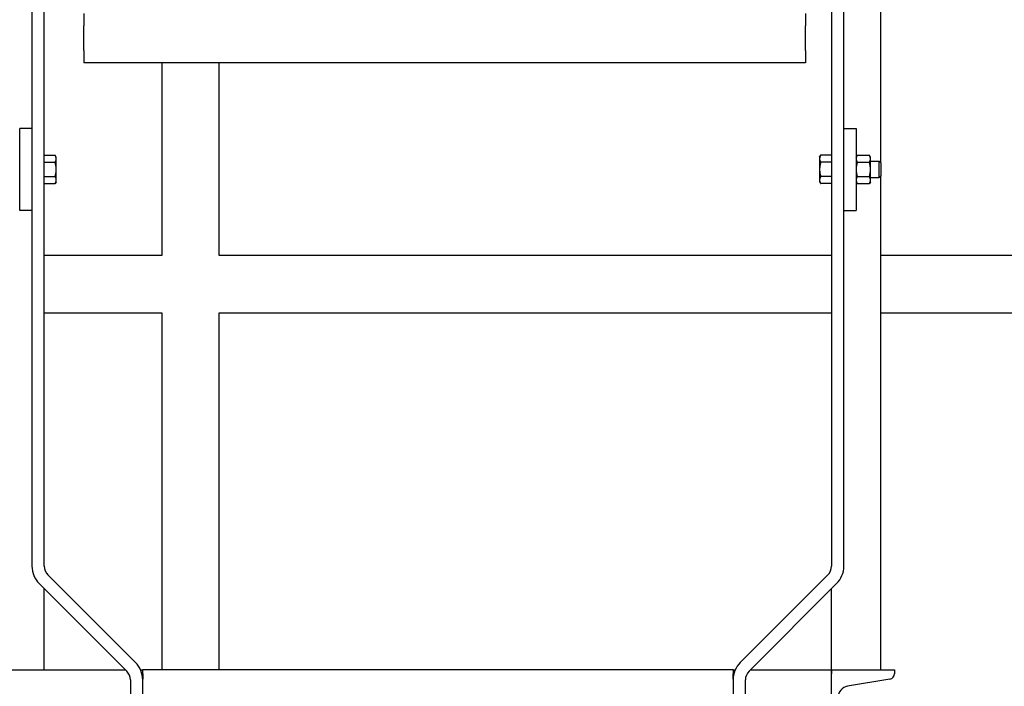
# Model space of a CAD drawing. Header units: inches. Extents: x 18 to 846, y -44 to 561.
# Tile 537 of 642: x 751 to 781, y 190 to 210. Entities that reach past the tile are written whole.
import ezdxf

# ---------------------------------------------------------------- set-up
doc = ezdxf.new("R2010")
doc.units = ezdxf.units.IN
doc.header["$LTSCALE"] = 24
doc.header["$MEASUREMENT"] = 0
doc.layers.add('Visible (ANSI)', color=7, linetype='Continuous', lineweight=30)

msp = doc.modelspace()

# ---------------------------------------------------------------- linework, layer by layer
at = {"layer": 'Visible (ANSI)'}
for p, q in [((751.1258, 227.7065), (751.1258, 193.61183)), ((751.5008, 193.61183), (751.5008, 227.7065)), ((775.5008, 227.7065), (775.5008, 193.61183)), ((775.8758, 193.61183), (775.8758, 227.7065)), ((777.0008, 205.90931), (777.0008, 226.2065)), ((752.70632, 210.4565), (752.70632, 210.0815)), ((774.70632, 210.4565), (774.70632, 210.0815)), ((752.70632, 209.3315), (752.70632, 210.0815)), ((774.70632, 209.3315), (774.70632, 210.0815)), ((752.70632, 209.3315), (752.70632, 208.9565)), ((774.70632, 209.3315), (774.70632, 208.9565)), ((774.70632, 208.9565), (752.70632, 208.9565)), ((755.0808, 208.9565), (755.0808, 203.0815)), ((756.8308, 203.0815), (756.8308, 208.9565)), ((751.1258, 206.9565), (750.7508, 206.9565)), ((750.7508, 204.4565), (750.7508, 206.9565)), ((775.8758, 206.9565), (776.2508, 206.9565)), ((776.2508, 206.9565), (776.2508, 204.4565)), ((751.50081, 206.0815), (751.5008, 206.0815)), ((751.50081, 206.03126), (751.50081, 206.13951)), ((751.50081, 206.13951), (751.83131, 206.13951)), ((751.50081, 205.92301), (751.50081, 206.03126)), ((751.50081, 205.92301), (751.83131, 205.92301)), ((751.50081, 205.7065), (751.50081, 205.92301)), ((751.86481, 206.0815), (751.83131, 206.13951)), ((751.86481, 206.03126), (751.86481, 206.0815)), ((751.86481, 205.7065), (751.86481, 206.03126)), ((775.1368, 206.0815), (775.17029, 206.13951)), ((775.1368, 206.0815), (775.1368, 206.03126)), ((775.1368, 206.03126), (775.1368, 205.7065)), ((775.5008, 206.13951), (775.17029, 206.13951)), ((775.5008, 205.92301), (775.17029, 205.92301)), ((775.5008, 206.13951), (775.5008, 206.03126)), ((775.5008, 206.0815), (775.5008, 206.0815)), ((775.5008, 206.03126), (775.5008, 205.92301)), ((775.5008, 205.92301), (775.5008, 205.7065)), ((776.2508, 206.0815), (776.2843, 206.13951)), ((776.2843, 206.13951), (776.65531, 206.13951)), ((776.2843, 205.92301), (776.65531, 205.92301)), ((776.6888, 206.0815), (776.65531, 206.13951)), ((776.6888, 206.03126), (776.6888, 206.0815)), ((776.6888, 205.7065), (776.6888, 206.03126)), ((776.6888, 205.9565), (776.95503, 205.9565)), ((776.95503, 205.4565), (776.95503, 205.9565)), ((777.0008, 205.90931), (776.95503, 205.9565)), ((751.50081, 205.49), (751.50081, 205.7065)), ((751.86481, 205.38174), (751.86481, 205.7065)), ((775.1368, 205.7065), (775.1368, 205.38174)), ((775.5008, 205.7065), (775.5008, 205.49)), ((776.6888, 205.38174), (776.6888, 205.7065)), ((777.0008, 205.90931), (777.0008, 205.50369)), ((751.50081, 205.3315), (751.5008, 205.3315)), ((751.50081, 205.49), (751.83131, 205.49)), ((751.50081, 205.38174), (751.50081, 205.49)), ((751.50081, 205.27349), (751.50081, 205.38174)), ((751.86481, 205.3315), (751.83131, 205.27349)), ((751.86481, 205.3315), (751.86481, 205.38174)), ((775.1368, 205.38174), (775.1368, 205.3315)), ((775.1368, 205.3315), (775.17029, 205.27349)), ((775.5008, 205.49), (775.17029, 205.49)), ((775.5008, 205.49), (775.5008, 205.38174)), ((775.5008, 205.38174), (775.5008, 205.27349)), ((775.5008, 205.3315), (775.5008, 205.3315)), ((776.2508, 205.3315), (776.2843, 205.27349)), ((776.2843, 205.49), (776.65531, 205.49)), ((776.6888, 205.3315), (776.65531, 205.27349)), ((776.6888, 205.4565), (776.95503, 205.4565)), ((776.6888, 205.3315), (776.6888, 205.38174)), ((777.0008, 205.50369), (776.95503, 205.4565)), ((777.0008, 190.4565), (777.0008, 205.50369)), ((751.50081, 205.27349), (751.83131, 205.27349)), ((775.5008, 205.27349), (775.17029, 205.27349)), ((776.2843, 205.27349), (776.65531, 205.27349)), ((751.1258, 204.4565), (750.7508, 204.4565)), ((775.8758, 204.4565), (776.2508, 204.4565)), ((755.0808, 203.0815), (751.5008, 203.0815)), ((775.5008, 203.0815), (756.8308, 203.0815)), ((788.8308, 203.0815), (777.0008, 203.0815)), ((751.5008, 201.3315), (755.0808, 201.3315)), ((755.0808, 201.3315), (755.0808, 190.4565)), ((756.8308, 190.4565), (756.8308, 201.3315)), ((756.8308, 201.3315), (775.5008, 201.3315)), ((777.0008, 201.3315), (788.8308, 201.3315)), ((754.28113, 190.67617), (751.61064, 193.34667)), ((775.39097, 193.34667), (772.72047, 190.67617)), ((751.34547, 193.0815), (754.01597, 190.41101)), ((772.98564, 190.41101), (775.65613, 193.0815)), ((751.5008, 190.4565), (751.5008, 192.92617)), ((775.5008, 190.4565), (775.5008, 192.92617)), ((673.0008, 190.4565), (753.97047, 190.4565)), ((754.43344, 190.4565), (754.5008, 190.4565)), ((754.5008, 190.33549), (754.5008, 190.4565)), ((772.5008, 190.4565), (754.5008, 190.4565)), ((754.5008, 190.33549), (754.5008, 190.16634)), ((772.5008, 190.4565), (772.5008, 190.33549)), ((772.5008, 190.4565), (772.56817, 190.4565)), ((772.5008, 190.16634), (772.5008, 190.33549)), ((773.03113, 190.4565), (775.5008, 190.4565)), ((775.5008, 184.4565), (775.5008, 190.4565)), ((775.5008, 190.4565), (777.4208, 190.4565)), ((775.5008, 190.4565), (775.5008, 190.33549)), ((777.4208, 190.4565), (777.4208, 190.33549)), ((754.1258, 190.14584), (754.1258, 93.7065)), ((754.5008, 190.14584), (754.5008, 190.16634)), ((754.5008, 93.7065), (754.5008, 190.14584)), ((772.5008, 190.16634), (772.5008, 190.14584)), ((772.5008, 190.14584), (772.5008, 93.7065)), ((772.8758, 93.7065), (772.8758, 190.14584)), ((777.27761, 190.16634), (775.98719, 189.9504))]:
    msp.add_line(p, q, dxfattribs=at)
for centre, radius, start, end in [((751.8758, 193.61183), 0.75, 180, 225), ((751.8758, 193.61183), 0.375, 180, 225), ((775.1258, 193.61183), 0.375, 315, 0), ((775.1258, 193.61183), 0.75, 315, 0), ((753.7508, 190.14584), 0.75, 0, 45), ((773.2508, 190.14584), 0.75, 135, 180), ((753.7508, 190.14584), 0.375, 0, 45), ((773.2508, 190.14584), 0.375, 135, 180), ((777.2493, 190.33549), 0.1715, 279.5, 0), ((776.0438, 189.6121), 0.343, 99.5, 180)]:
    msp.add_arc(centre, radius, start, end, dxfattribs=at)
for points in [[(751.86481, 206.03126), (751.86481, 206.0815), (751.83131, 206.13951)], [(751.83131, 205.92301), (751.86481, 205.98102), (751.86481, 206.03126)], [(751.86481, 205.7065), (751.86481, 205.80698), (751.83131, 205.92301)], [(775.17029, 206.13951), (775.1368, 206.0815), (775.1368, 206.03126)], [(775.1368, 206.03126), (775.1368, 205.98102), (775.17029, 205.92301)], [(775.17029, 205.92301), (775.1368, 205.80698), (775.1368, 205.7065)], [(776.2843, 206.13951), (776.2508, 206.0815), (776.2508, 206.03126)], [(776.2508, 206.03126), (776.2508, 205.98102), (776.2843, 205.92301)], [(776.2843, 205.92301), (776.2508, 205.80698), (776.2508, 205.7065)], [(776.6888, 206.03126), (776.6888, 206.0815), (776.65531, 206.13951)], [(776.65531, 205.92301), (776.6888, 205.98102), (776.6888, 206.03126)], [(776.6888, 205.7065), (776.6888, 205.80698), (776.65531, 205.92301)], [(751.83131, 205.49), (751.86481, 205.60602), (751.86481, 205.7065)], [(775.1368, 205.7065), (775.1368, 205.60602), (775.17029, 205.49)], [(776.2508, 205.7065), (776.2508, 205.60602), (776.2843, 205.49)], [(776.65531, 205.49), (776.6888, 205.60602), (776.6888, 205.7065)], [(751.86481, 205.38174), (751.86481, 205.43198), (751.83131, 205.49)], [(751.83131, 205.27349), (751.86481, 205.3315), (751.86481, 205.38174)], [(775.17029, 205.49), (775.1368, 205.43198), (775.1368, 205.38174)], [(775.1368, 205.38174), (775.1368, 205.3315), (775.17029, 205.27349)], [(776.2843, 205.49), (776.2508, 205.43198), (776.2508, 205.38174)], [(776.2508, 205.38174), (776.2508, 205.3315), (776.2843, 205.27349)], [(776.6888, 205.38174), (776.6888, 205.43198), (776.65531, 205.49)], [(776.65531, 205.27349), (776.6888, 205.3315), (776.6888, 205.38174)]]:
    msp.add_rational_spline(points, [1, 1.0379548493, 1], degree=2, dxfattribs=at)

doc.saveas('drawing.dxf')
